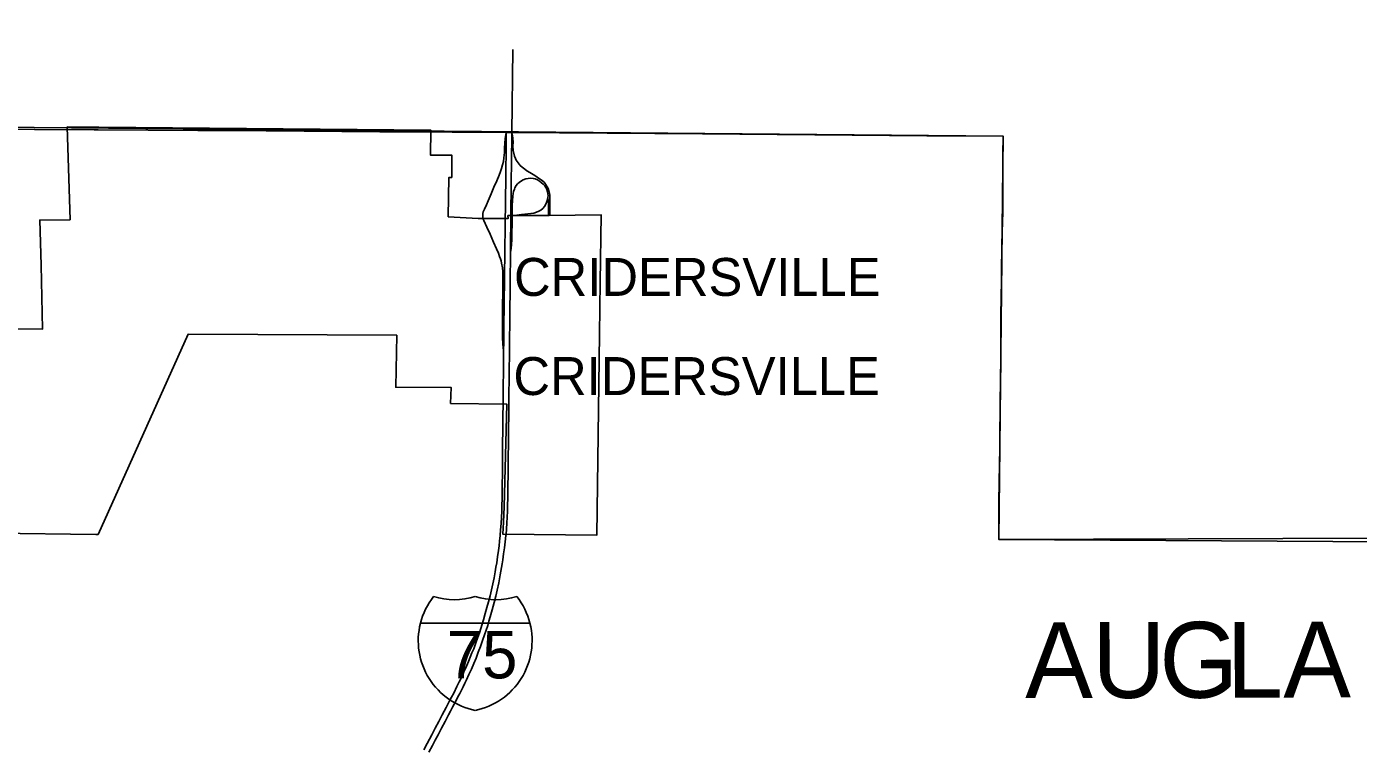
# Model space of a CAD drawing. Extents: x 0 to 34, y 0 to 22.
# Drawn here: x 5.5664 to 5.8485, y 20.2909 to 20.4436 of the extents above; entities that cross this region are included whole.
import ezdxf

# ---------------------------------------------------------------- set-up
doc = ezdxf.new("R2010")
doc.units = 0
for name, color, linetype in [('GM_X_Corporation', 7, 'Continuous'), ('GM_X_Corporation_Text', 7, 'Continuous'), ('GM_X_County', 7, 'Continuous'), ('GM_X_County_Text', 7, 'Continuous'), ('GM_X_Interchange_Ramps', 7, 'Continuous'), ('GM_X_Interstate_Location', 7, 'Continuous'), ('GM_X_Interstate_Route', 7, 'Continuous'), ('GM_X_Interstate_Shield', 7, 'Continuous'), ('SC_Scratch1', 7, 'Continuous')]:
    doc.layers.add(name, color=color, linetype=linetype)

msp = doc.modelspace()

# ---------------------------------------------------------------- linework, layer by layer
at = {"layer": 'GM_X_Corporation'}
msp.add_lwpolyline([(5.548556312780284, 20.37954985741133), (5.569769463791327, 20.37948499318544), (5.56947255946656, 20.393077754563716), (5.569175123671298, 20.402596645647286), (5.575596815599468, 20.40269631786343), (5.5750256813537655, 20.422350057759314), (5.581707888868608, 20.422287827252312), (5.652036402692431, 20.42163442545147), (5.651974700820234, 20.41635922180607), (5.656494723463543, 20.41633548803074), (5.656453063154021, 20.411644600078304), (5.655833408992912, 20.41164987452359), (5.655697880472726, 20.4033043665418), (5.662009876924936, 20.402939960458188), (5.668360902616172, 20.402915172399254), (5.668354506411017, 20.40356380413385), (5.676747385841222, 20.403588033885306), (5.677084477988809, 20.403580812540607), (5.688101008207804, 20.403698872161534), (5.687895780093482, 20.389466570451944), (5.6877388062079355, 20.378461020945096), (5.687180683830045, 20.33585156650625), (5.667279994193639, 20.33600854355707), (5.667419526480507, 20.33860731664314), (5.667559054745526, 20.3418688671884), (5.668105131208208, 20.363621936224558), (5.656216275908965, 20.363744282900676), (5.6562985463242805, 20.367127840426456), (5.644591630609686, 20.367180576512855), (5.6448131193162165, 20.378197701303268), (5.60064547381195, 20.37846085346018), (5.5815412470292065, 20.335972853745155), (5.581088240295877, 20.33598076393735), (5.559609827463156, 20.33624866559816)], dxfattribs=at)
at = {"layer": 'GM_X_County'}
msp.add_lwpolyline([(5.517605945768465, 20.42212223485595), (5.580716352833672, 20.421710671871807), (5.581564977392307, 20.42170509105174), (5.602656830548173, 20.421564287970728), (5.6090716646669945, 20.421596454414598), (5.641221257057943, 20.42133382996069), (5.6565353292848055, 20.421230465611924), (5.667949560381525, 20.421152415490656), (5.669163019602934, 20.42114292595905), (5.70953154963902, 20.42089664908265), (5.75706851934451, 20.420500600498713), (5.773237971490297, 20.420393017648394), (5.773182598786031, 20.416494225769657), (5.773174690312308, 20.415705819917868), (5.773165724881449, 20.41385794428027), (5.773160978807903, 20.411220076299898), (5.773145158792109, 20.40832222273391), (5.773160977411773, 20.40673960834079), (5.773144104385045, 20.404235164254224), (5.7730549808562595, 20.402277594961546), (5.772977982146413, 20.397525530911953), (5.7729563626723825, 20.395679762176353), (5.772909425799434, 20.393041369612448), (5.77286090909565, 20.389874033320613), (5.77280764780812, 20.38617985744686), (5.772769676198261, 20.3824835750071), (5.772736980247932, 20.379317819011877), (5.7727438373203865, 20.376679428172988), (5.772719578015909, 20.37351156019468), (5.772712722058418, 20.372191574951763), (5.772607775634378, 20.364277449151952), (5.772575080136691, 20.36163694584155), (5.772531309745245, 20.358204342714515), (5.772496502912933, 20.354242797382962), (5.772457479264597, 20.350810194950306), (5.77239841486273, 20.34711338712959), (5.772343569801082, 20.342889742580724), (5.772325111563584, 20.34051292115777), (5.772280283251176, 20.336288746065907), (5.772282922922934, 20.334927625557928), (5.852531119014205, 20.3351965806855)], dxfattribs=at)
at = {"layer": 'GM_X_Interchange_Ramps'}
for points in [[(5.667969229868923, 20.42110625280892), (5.667730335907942, 20.419893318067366), (5.667654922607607, 20.418903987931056), (5.667631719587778, 20.417902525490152), (5.667608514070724, 20.416901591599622), (5.667507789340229, 20.415793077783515), (5.667371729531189, 20.41501891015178), (5.667204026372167, 20.41432806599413), (5.667005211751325, 20.413563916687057), (5.6667752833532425, 20.412873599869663), (5.666513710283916, 20.412161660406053), (5.666011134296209, 20.41095822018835), (5.665394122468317, 20.409566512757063), (5.664776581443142, 20.408174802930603), (5.664153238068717, 20.40672086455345), (5.6637740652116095, 20.40583647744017), (5.663394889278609, 20.404951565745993), (5.6631254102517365, 20.404328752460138), (5.663041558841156, 20.404036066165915), (5.663010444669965, 20.403857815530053), (5.662999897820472, 20.403556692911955)], [(5.677252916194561, 20.40363685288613), (5.677247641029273, 20.40508129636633), (5.677232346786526, 20.407311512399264), (5.677200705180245, 20.40789741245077), (5.6770962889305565, 20.408577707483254), (5.6769391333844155, 20.409142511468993), (5.67668811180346, 20.40968675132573), (5.676311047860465, 20.410230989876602), (5.675986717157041, 20.41061807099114), (5.67556799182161, 20.41098459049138), (5.675044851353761, 20.411361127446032), (5.674019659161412, 20.412041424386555), (5.672972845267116, 20.412680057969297), (5.6723658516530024, 20.413067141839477), (5.671916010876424, 20.413391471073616), (5.671382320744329, 20.4138101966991), (5.670942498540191, 20.414207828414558), (5.670503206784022, 20.41472042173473), (5.670105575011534, 20.415306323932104), (5.66991730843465, 20.41567283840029), (5.669718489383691, 20.416174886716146), (5.6695718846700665, 20.416781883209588), (5.669477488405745, 20.41733666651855), (5.669418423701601, 20.418279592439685), (5.669427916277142, 20.419142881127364), (5.669406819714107, 20.419888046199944), (5.669314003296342, 20.420565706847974), (5.669182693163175, 20.421096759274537)], [(5.669235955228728, 20.403607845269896), (5.669247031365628, 20.404669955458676), (5.669258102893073, 20.405726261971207), (5.6693050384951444, 20.406686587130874), (5.6693519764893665, 20.407646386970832), (5.669456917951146, 20.408273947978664), (5.66955078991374, 20.408682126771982), (5.6697079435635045, 20.409163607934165), (5.669833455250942, 20.409477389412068), (5.6700950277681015, 20.409906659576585), (5.6703671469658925, 20.410262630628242), (5.670691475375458, 20.410576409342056), (5.67103689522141, 20.41081688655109), (5.671602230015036, 20.411120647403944), (5.672135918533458, 20.411319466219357), (5.6726485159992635, 20.411444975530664), (5.673150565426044, 20.411486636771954), (5.673694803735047, 20.411423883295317), (5.674145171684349, 20.411319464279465), (5.674605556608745, 20.41111010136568), (5.675044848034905, 20.410848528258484), (5.67537972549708, 20.410597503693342), (5.67578790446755, 20.410241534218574), (5.676133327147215, 20.409875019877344), (5.676394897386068, 20.409519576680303), (5.676583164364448, 20.40907975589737), (5.676740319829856, 20.408567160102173), (5.67680307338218, 20.408200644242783), (5.676834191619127, 20.407719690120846), (5.676824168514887, 20.407437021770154), (5.676750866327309, 20.406997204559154), (5.67661480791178, 20.406526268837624), (5.676384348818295, 20.405992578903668), (5.676060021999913, 20.40546943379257), (5.6757251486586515, 20.40508235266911), (5.6752958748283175, 20.404715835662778), (5.67486818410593, 20.404464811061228), (5.67440252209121, 20.40428128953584), (5.673802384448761, 20.4040972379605), (5.6731980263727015, 20.403980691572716), (5.672553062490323, 20.403905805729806), (5.671219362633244, 20.40377818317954), (5.669756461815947, 20.403612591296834)], [(5.676824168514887, 20.407437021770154), (5.6768974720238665, 20.406516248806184), (5.676907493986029, 20.406055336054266), (5.676918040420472, 20.403634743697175)], [(5.662999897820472, 20.403556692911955), (5.663052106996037, 20.40309419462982), (5.663114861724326, 20.402790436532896), (5.663219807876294, 20.40249774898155), (5.663900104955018, 20.401074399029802), (5.6645529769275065, 20.39963311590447), (5.664933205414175, 20.398794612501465), (5.66531290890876, 20.397955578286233), (5.665929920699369, 20.39653275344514), (5.666327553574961, 20.395590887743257), (5.666589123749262, 20.3949000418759), (5.666777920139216, 20.394387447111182), (5.666903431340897, 20.393968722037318), (5.66700784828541, 20.39346614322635), (5.667175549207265, 20.39251425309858), (5.667258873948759, 20.39169789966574), (5.667273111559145, 20.390796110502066), (5.667287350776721, 20.38989484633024), (5.667268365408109, 20.388312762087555), (5.667249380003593, 20.386730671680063), (5.667229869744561, 20.38514858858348), (5.6672108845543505, 20.383566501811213), (5.66719137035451, 20.381984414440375), (5.667177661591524, 20.380872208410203), (5.66716447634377, 20.379759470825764), (5.667170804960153, 20.378724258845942), (5.667177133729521, 20.377689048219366), (5.667287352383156, 20.376299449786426), (5.667425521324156, 20.375002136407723)], [(5.668864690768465, 20.395811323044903), (5.669030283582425, 20.39660500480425), (5.669133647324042, 20.397433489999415), (5.669176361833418, 20.398442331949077), (5.66919481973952, 20.400024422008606), (5.669212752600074, 20.401606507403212), (5.669224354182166, 20.402610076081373), (5.669235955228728, 20.403607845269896)]]:
    msp.add_lwpolyline(points, dxfattribs=at)
at = {"layer": 'GM_X_Interstate_Route'}
msp.add_line((5.669182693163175, 20.421096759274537), (5.669372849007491, 20.438786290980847), dxfattribs=at)
for points in [[(5.6677941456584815, 20.40360257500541), (5.6678046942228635, 20.40447535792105), (5.667815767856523, 20.40534814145), (5.667834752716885, 20.406930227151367), (5.667853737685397, 20.40851231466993), (5.667869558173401, 20.409853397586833), (5.66788537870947, 20.41119448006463), (5.66790278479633, 20.41277656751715), (5.667920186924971, 20.414358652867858), (5.667937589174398, 20.415940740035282), (5.667954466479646, 20.417522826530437), (5.667971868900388, 20.419104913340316), (5.667983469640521, 20.420180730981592), (5.667969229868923, 20.42110625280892)], [(5.668973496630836, 20.40583933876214), (5.668978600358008, 20.406172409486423), (5.6690028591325, 20.40775449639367), (5.669022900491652, 20.40906499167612), (5.669043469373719, 20.41037495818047), (5.669060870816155, 20.411957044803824), (5.669078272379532, 20.413539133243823), (5.669089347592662, 20.414547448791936), (5.669100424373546, 20.415556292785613), (5.669123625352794, 20.41713837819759), (5.669146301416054, 20.418720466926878), (5.669164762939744, 20.41997189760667), (5.669182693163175, 20.421096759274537)], [(5.667316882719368, 20.364108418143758), (5.667336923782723, 20.365690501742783), (5.667352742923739, 20.366940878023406), (5.667369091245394, 20.368191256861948), (5.667384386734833, 20.369773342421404), (5.667398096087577, 20.371158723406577), (5.667411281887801, 20.372544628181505), (5.6674223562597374, 20.373860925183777), (5.667425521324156, 20.375002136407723), (5.667452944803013, 20.37675983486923), (5.667471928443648, 20.378341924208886), (5.667490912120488, 20.379924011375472), (5.667509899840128, 20.381506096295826), (5.667528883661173, 20.383088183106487), (5.667547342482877, 20.384670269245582), (5.667566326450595, 20.38625235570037), (5.6675768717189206, 20.387128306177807), (5.667586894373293, 20.38800372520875), (5.667607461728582, 20.389585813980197), (5.667627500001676, 20.391167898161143), (5.667648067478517, 20.39274998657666), (5.6676623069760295, 20.393844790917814), (5.667676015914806, 20.394939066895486), (5.667700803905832, 20.396521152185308), (5.66772348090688, 20.397983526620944), (5.667746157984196, 20.399445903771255), (5.66776461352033, 20.40102799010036), (5.667778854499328, 20.402289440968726), (5.6677941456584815, 20.40360257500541)], [(5.668888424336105, 20.3973244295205), (5.668891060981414, 20.39749255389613), (5.668905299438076, 20.398409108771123), (5.668919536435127, 20.39932513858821), (5.6689290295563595, 20.400907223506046), (5.668936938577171, 20.40226940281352), (5.66894484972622, 20.403605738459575)], [(5.66894484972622, 20.403605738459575), (5.668954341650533, 20.404590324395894), (5.668973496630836, 20.40583933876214)], [(5.6685625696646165, 20.365937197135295), (5.668569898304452, 20.36658912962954), (5.6685878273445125, 20.368137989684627), (5.668605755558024, 20.36972007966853), (5.668617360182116, 20.370722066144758), (5.668628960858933, 20.371724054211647), (5.668646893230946, 20.37330614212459), (5.668656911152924, 20.374168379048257), (5.66866640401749, 20.375030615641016), (5.668684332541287, 20.37661270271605), (5.668693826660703, 20.377454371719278), (5.6687038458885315, 20.37829604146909), (5.668722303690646, 20.379878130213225), (5.668732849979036, 20.38078202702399), (5.668742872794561, 20.38168645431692), (5.668760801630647, 20.383268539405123), (5.668770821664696, 20.38418035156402), (5.66878136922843, 20.38509163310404), (5.66879297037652, 20.3861257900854), (5.668805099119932, 20.387159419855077), (5.668819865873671, 20.388741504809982), (5.668834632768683, 20.390323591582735), (5.668849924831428, 20.391905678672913), (5.668860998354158, 20.39304372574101), (5.668871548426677, 20.394182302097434), (5.668865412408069, 20.395639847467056)], [(5.668865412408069, 20.395639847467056), (5.668864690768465, 20.395811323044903), (5.668888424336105, 20.3973244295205)], [(5.66723430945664, 20.356844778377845), (5.667246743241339, 20.358010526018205), (5.66726362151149, 20.359592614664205), (5.667274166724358, 20.360626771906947), (5.667285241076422, 20.361660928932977), (5.6673010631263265, 20.362884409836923), (5.667316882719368, 20.364108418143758)], [(5.668533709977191, 20.363400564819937), (5.668536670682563, 20.363659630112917), (5.668552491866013, 20.36504079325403), (5.6685625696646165, 20.365937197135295)], [(5.668459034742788, 20.35683890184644), (5.6684660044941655, 20.357435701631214), (5.668483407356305, 20.35897032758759), (5.668501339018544, 20.36055241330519), (5.668511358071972, 20.361415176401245), (5.66852085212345, 20.362277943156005), (5.668533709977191, 20.363400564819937)], [(5.650510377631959, 20.290309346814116), (5.651246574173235, 20.291709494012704), (5.651724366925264, 20.292618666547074), (5.65220215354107, 20.29352783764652), (5.652940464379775, 20.29492693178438), (5.653679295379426, 20.296326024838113), (5.654417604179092, 20.297725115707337), (5.654830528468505, 20.29850772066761), (5.6552439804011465, 20.299290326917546), (5.65598439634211, 20.300688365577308), (5.656423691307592, 20.301517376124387), (5.656862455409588, 20.30234639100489), (5.657558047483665, 20.30376763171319), (5.658019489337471, 20.304710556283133), (5.658480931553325, 20.305652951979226), (5.659032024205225, 20.306860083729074), (5.659583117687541, 20.308067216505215), (5.659981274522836, 20.309022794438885), (5.660378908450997, 20.309978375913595), (5.660734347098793, 20.310871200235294), (5.661090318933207, 20.31176455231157), (5.661543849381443, 20.312999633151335), (5.6619973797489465, 20.314234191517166), (5.662311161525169, 20.315155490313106), (5.662624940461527, 20.31607626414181), (5.662903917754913, 20.316997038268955), (5.663183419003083, 20.317917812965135), (5.663545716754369, 20.319194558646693), (5.663908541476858, 20.320471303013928), (5.664236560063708, 20.321720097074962), (5.664564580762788, 20.322968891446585), (5.66485041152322, 20.324252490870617), (5.665136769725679, 20.325536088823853), (5.665395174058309, 20.326812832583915), (5.6656530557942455, 20.328089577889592), (5.665813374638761, 20.32903144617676), (5.6659736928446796, 20.32997331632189), (5.66616196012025, 20.331263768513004), (5.666350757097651, 20.332554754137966), (5.666469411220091, 20.33355252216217), (5.666587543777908, 20.334550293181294), (5.66669248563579, 20.33577113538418), (5.66679690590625, 20.3369919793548), (5.66689446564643, 20.338317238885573), (5.666992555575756, 20.3396430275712), (5.667034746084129, 20.340857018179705), (5.667076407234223, 20.342071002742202), (5.667102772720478, 20.343653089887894), (5.6671170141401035, 20.344529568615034), (5.667131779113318, 20.345405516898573), (5.667146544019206, 20.34698760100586), (5.667160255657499, 20.348435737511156), (5.667173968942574, 20.34988440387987), (5.667187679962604, 20.351466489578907), (5.667201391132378, 20.35304857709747), (5.667214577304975, 20.35463066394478), (5.667221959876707, 20.35552928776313), (5.667229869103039, 20.35642843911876), (5.66723430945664, 20.356844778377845)], [(5.667949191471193, 20.336000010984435), (5.668037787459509, 20.33718077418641), (5.668126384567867, 20.33836206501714), (5.668195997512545, 20.339638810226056), (5.668265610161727, 20.340915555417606), (5.668286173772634, 20.342248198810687), (5.668307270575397, 20.343580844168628), (5.66832520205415, 20.345136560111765), (5.668343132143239, 20.346691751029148), (5.668360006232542, 20.348184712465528), (5.668376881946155, 20.349678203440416), (5.668395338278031, 20.351260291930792), (5.668405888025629, 20.352185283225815), (5.668416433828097, 20.35311027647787), (5.6684322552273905, 20.35450567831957), (5.668448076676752, 20.35590107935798), (5.668459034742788, 20.35683890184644)], [(5.651610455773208, 20.28983419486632), (5.652354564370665, 20.291230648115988), (5.652963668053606, 20.29237397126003), (5.653572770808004, 20.29351676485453), (5.654301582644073, 20.294921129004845), (5.655030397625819, 20.296325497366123), (5.655759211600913, 20.297729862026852), (5.656186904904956, 20.298553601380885), (5.656614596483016, 20.299377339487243), (5.657361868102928, 20.300771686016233), (5.65777004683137, 20.3015326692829), (5.658177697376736, 20.302293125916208), (5.658868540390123, 20.303716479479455), (5.65922081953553, 20.30444212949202), (5.659573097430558, 20.305167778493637), (5.660089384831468, 20.306297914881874), (5.660605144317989, 20.307428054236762), (5.661093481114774, 20.308607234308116), (5.66158234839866, 20.309786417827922), (5.662070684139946, 20.31102149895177), (5.662559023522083, 20.312256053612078), (5.662984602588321, 20.31347689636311), (5.663410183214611, 20.314697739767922), (5.663737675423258, 20.315681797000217), (5.664065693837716, 20.316665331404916), (5.664330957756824, 20.3175792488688), (5.664596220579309, 20.318493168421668), (5.665015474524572, 20.320018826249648), (5.6652316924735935, 20.320804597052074), (5.665447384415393, 20.321590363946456), (5.66576116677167, 20.322888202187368), (5.666074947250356, 20.324186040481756), (5.666391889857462, 20.325735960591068), (5.666561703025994, 20.326565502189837), (5.666730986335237, 20.327395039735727), (5.666988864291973, 20.328956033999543), (5.667124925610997, 20.329779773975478), (5.66726098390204, 20.33060403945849), (5.667435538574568, 20.33187392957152), (5.667610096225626, 20.3331438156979), (5.667770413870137, 20.334448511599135), (5.667930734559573, 20.335753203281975), (5.667949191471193, 20.336000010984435)]]:
    msp.add_lwpolyline(points, dxfattribs=at)
at = {"layer": 'GM_X_Interstate_Shield'}
for p, q in [((5.649812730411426, 20.317162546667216), (5.673003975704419, 20.31716254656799)), ((5.673003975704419, 20.31716254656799), (5.649812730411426, 20.317162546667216)), ((5.673003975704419, 20.31716254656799), (5.649812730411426, 20.317162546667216))]:
    msp.add_line(p, q, dxfattribs=at)
for centre, radius, start, end in [((5.66442226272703, 20.31346756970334), 0.015069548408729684, 141.66895833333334, 165.8066458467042), ((5.657004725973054, 20.33722554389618), 0.015069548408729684, 253.00907500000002, 286.990925), ((5.665811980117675, 20.33722554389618), 0.015069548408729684, 253.00907500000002, 286.990925), ((5.658394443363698, 20.31346756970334), 0.01506954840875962, 14.193353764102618, 38.33103888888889), ((5.66442226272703, 20.31346756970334), 0.015069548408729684, 165.8066458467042, 258.4630388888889), ((5.658394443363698, 20.31346756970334), 0.01506954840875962, 281.53695833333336, 14.193353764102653)]:
    msp.add_arc(centre, radius, start, end, dxfattribs=at)
at = {"layer": 'SC_Scratch1'}
msp.add_lwpolyline([(3.2142434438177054, 20.88418071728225), (4.228919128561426, 20.864527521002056), (4.223719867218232, 20.609960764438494), (4.744145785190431, 20.60060905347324), (4.744271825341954, 20.603572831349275), (5.263950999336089, 20.59517564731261), (5.262426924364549, 20.42496787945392), (5.773237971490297, 20.420393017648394), (5.772303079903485, 20.334927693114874), (6.723366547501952, 20.3291371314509), (6.788018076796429, 20.32885875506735), (6.7791452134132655, 19.70641722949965), (6.779067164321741, 19.66614731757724), (7.904790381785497, 19.562688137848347), (8.385858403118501, 19.514992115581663), (8.383646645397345, 19.484096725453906), (8.335015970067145, 18.995121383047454), (8.310663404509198, 18.751026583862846), (8.25942243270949, 18.216672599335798), (8.225921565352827, 17.874942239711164)], dxfattribs=at)

# ---------------------------------------------------------------- texts
at = {"layer": 'GM_X_Corporation_Text'}
for p in [(5.669620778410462, 20.38654293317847), (5.669498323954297, 20.365531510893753)]:
    msp.add_text('CRIDERSVILLE', height=0.008037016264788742, rotation=1.0000000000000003e-05, dxfattribs=at).set_placement(p)
at = {"layer": 'GM_X_County_Text'}
for s, height, rotation, p in [('A', 0.016074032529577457, 0.108739, (5.777894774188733, 20.301292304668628)), ('U', 0.016074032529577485, 0.108195, (5.792110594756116, 20.30131928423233)), ('G', 0.016074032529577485, 0.10928300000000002, (5.8063265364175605, 20.301346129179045)), ('L', 0.016074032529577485, 0.11571300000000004, (5.820542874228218, 20.30137324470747)), ('A', 0.016074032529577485, 0.12831200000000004, (5.8325670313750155, 20.30139752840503))]:
    msp.add_text(s, height=height, rotation=rotation, dxfattribs=at).set_placement(p)
at = {"layer": 'GM_X_Interstate_Location'}
for s, p in [('-', (5.661406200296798, 20.310750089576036)), (',', (5.661406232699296, 20.310750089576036)), ('.', (5.6614062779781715, 20.310750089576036))]:
    msp.add_text(s, height=1.6074032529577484e-05, dxfattribs=at).set_placement(p)
msp.add_text('75', height=1.6074032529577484e-05, rotation=1.0000000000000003e-05, dxfattribs=at).set_placement((5.658122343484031, 20.307422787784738))
at = {"layer": 'GM_X_Interstate_Shield'}
msp.add_text('75', height=0.010046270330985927, dxfattribs=at).set_placement((5.65540841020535, 20.305483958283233))

doc.saveas('drawing.dxf')
